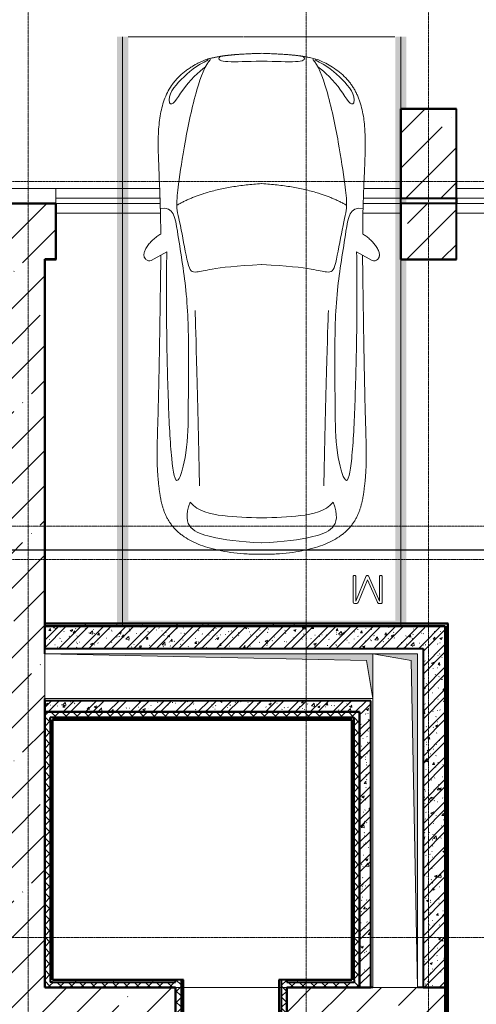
# Model space of a CAD drawing. Header units: millimetres. Extents: x -135639 to 224623, y -383017 to -59102.
# Tile 363 of 494: x 92538 to 96642, y -167121 to -158268. Entities that reach past the tile are written whole.
import ezdxf

# ---------------------------------------------------------------- set-up
doc = ezdxf.new("R2010")
doc.units = ezdxf.units.MM
for name, pattern in [('Линия сетки', [25, 20, -2.5, 0, -2.5]), ('Невидимые', [5, 3, -2]), ('Штрих_3_3_', [6, 3, -3])]:
    doc.linetypes.add(name, pattern=pattern)
for name, color, linetype, lineweight in [('#СПС_КЛ_R3', 190, 'Continuous', 30), ('A-000-M_MASS', 7, 'Continuous', 18), ('A-000-MH_MASS', 7, 'Невидимые', 18), ('A-200-M_WALL', 7, 'Continuous', 18), ('A-200-M_WALL_EXT', 7, 'Continuous', 18), ('A-200-M_WALL_INT', 7, 'Continuous', 18), ('A-200-M_WALL_PAT', 7, 'Continuous', 40), ('A-325-M_DOOR', 7, 'Continuous', 18), ('A-325-M_DOOR_OPENING', 7, 'Continuous', 18), ('C-953-M_PARKING', 7, 'Continuous', 18), ('C-953-MH_PARKING', 7, 'Невидимые', 18), ('M-567-M_MECH_EQP', 7, 'Continuous', 18), ('S-280-M_COLUMN', 7, 'Continuous', 18), ('Z-030-M_GRID', 7, 'Continuous', 9), ('Z-060-M_DETAIL', 7, 'Continuous', 18)]:
    doc.layers.add(name, color=color, linetype=linetype, lineweight=lineweight)
pattern_1 = [(50, (0, 0), (218.62117, -19.1268), [22.86, -251.46]), (355, (0, 0), (-42.29187, 229.2684), [18.288, -201.168]), (100.451, (18.22, -1.6), (176.33107, 210.13963), [19.428, -213.708]), (46.184, (0, 60.96), (325.29495, -50.45164), [34.29, -377.19]), (96.636, (27.1, 56.76), (284.883, 296.9127), [29.142, -320.562]), (351.184, (0, 60.96), (284.8858, 296.9107), [27.432, -301.752]), (21, (30.48, 45.72), (181.93753, -122.71832), [22.86, -251.46]), (326, (30.48, 45.72), (74.16223, 221.0262), [18.288, -201.168]), (71.451, (45.64, 35.5), (256.10035, 98.30526), [19.428, -213.708]), (37.5, (0, 0), (3.70639, 101.465895), [3.353, -195.377, 3.353, -200.863, -201.93]), (37.5, (0, 0), (3.70639, 101.465895), [-402.946, 3.353, -198.577]), (7.5, (0, 0), (80.18358, 120.21653), [3.353, -113.081, 3.353, -190.805, -76.962]), (7.5, (0, 0), (80.18358, 120.21653), [-310.591, 3.353, -73.609]), (327.5, (-67.97, 0), (162.708646, -6.87497), [3.353, -72.847, 3.353, -234.391, -315.468]), (327.5, (-67.97, 0), (162.708646, -6.87497), [-313.944, 3.353, -312.115]), (317.5, (-98.45, 0), (177.75468, 30.51183), [3.353, -95.707, 3.353, -154.534, -224.028]), (317.5, (-98.45, 0), (177.75468, 30.51183), [-256.946, 3.353, -220.675])]
pattern_2 = [(45, (0, 0), (-101.02788, 101.02788), []), (45, (67.35, 0), (-101.02788, 101.02788), [])]
pattern_3 = [(0, (0, 0), (406.4, 101.6), [33.528, -271.272, 33.528, -271.272, -1625.6]), (0, (0, 0), (406.4, 101.6), [-609.6, 33.528, -576.072, 33.528, -271.272, -711.2]), (0, (0, 0), (406.4, 101.6), [-1524, 33.528, -169.672, 33.528, -474.472]), (120, (152.4, 50.8), (-291.18818, 301.15272), [33.528, -271.272, 33.528, -271.272, -1625.6]), (120, (152.4, 50.8), (-291.18818, 301.15272), [-609.6, 33.528, -576.072, 33.528, -271.272, -711.2]), (120, (152.4, 50.8), (-291.18818, 301.15272), [-1524, 33.528, -169.672, 33.528, -474.472]), (240, (203.2, 254), (-115.21182, -402.75272), [33.528, -271.272, 33.528, -271.272, -1625.6]), (240, (203.2, 254), (-115.21182, -402.75272), [-609.6, 33.528, -576.072, 33.528, -271.272, -711.2]), (240, (203.2, 254), (-115.21182, -402.75272), [-1524, 33.528, -169.672, 33.528, -474.472])]
pattern_4 = [(45, (0, 0), (-49.497475, 49.497475), []), (135, (0, 0), (-49.497475, -49.497475), [])]
pattern_5 = [(45, (0, 0), (-314.309, 314.309), []), (45, (314.3, 0), (-314.309, 314.309), [555.625, -111.125, 3.353, -107.772])]

# ---------------------------------------------------------------- blocks, each defined once
blk = doc.blocks.new('A_PAR_Parking - M-V5-B1_-7_650_')
at = {"layer": 'C-953-M_PARKING', "true_color": 0xf7f9fb}
blk.add_hatch(color=7, dxfattribs=at).paths.add_polyline_path([(575, -2625), (1300, -2625), (1300, 650), (1250, 650), (1250, 1150), (1300, 1150), (1300, 1200), (1250, 1200), (1250, 2000), (1300, 2000), (1300, 2650), (1200, 2650), (1200, -2600), (-1200, -2600), (-1200, 2650), (-1300, 2650), (-1300, -2625), (494.6, -2625)])
at = {"layer": 'A-000-M_MASS', "color": 253, "true_color": 0xaaaaaa}
for p, q in [((-853.2, 716.7), (-993.1, 639.1)), ((853.2, 716.7), (993.1, 639.1)), ((-906.1, 687.4), (-993.1, 639.1)), ((993.1, 639.1), (906.1, 687.4))]:
    blk.add_line(p, q, dxfattribs=at)
for centre, start, end in [((-1010.2, 677.7), 223.41837, 293.93047), ((1010.2, 677.7), 246.06953, 316.58163)]:
    blk.add_arc(centre, 42.2, start, end, dxfattribs=at)
for points, knots in [([(-907.6, 876.4), (-907.6, 976), (-911.2, 1161), (-920, 1362), (-926.1, 1508.1), (-930.5, 1645.4), (-930.2, 1768.6), (-921.6, 1880.2), (-910.5, 1957.2), (-893.9, 2030.5), (-870.8, 2100), (-840.5, 2165.3), (-808.7, 2215.9), (-778.9, 2254), (-754.4, 2281.2), (-727.4, 2307.2), (-698.1, 2331.9), (-667.3, 2354.9), (-635.8, 2376.1), (-604.5, 2395.2), (-574, 2412.1), (-545.3, 2426.4), (-519.1, 2437.8), (-499.9, 2445), (-485.2, 2449.7), (-474.3, 2452.8), (-463.2, 2455.6), (-451.9, 2458.1), (-440.1, 2460.6), (-427.5, 2463), (-414, 2465.5), (-401.8, 2467.8), (-391.4, 2469.7), (-383.1, 2471.3), (-375.8, 2472.6), (-369.6, 2473.7), (-363, 2474.8), (-356.1, 2475.9), (-348.8, 2477.1), (-342.9, 2477.9), (-336.8, 2478.8), (-330.4, 2479.7), (-323.7, 2480.6), (-316.6, 2481.5), (-309.1, 2482.4), (-301.4, 2483.3), (-293.2, 2484.2), (-284.6, 2485.1), (-275.5, 2486), (-262.9, 2487.1), (-249.4, 2488.3), (-234.8, 2489.5), (-223.4, 2490.4), (-211.5, 2491.2), (-198.9, 2492.1), (-185.8, 2492.9), (-167.6, 2494), (-148.2, 2495.1), (-127.4, 2496.1), (-105.9, 2497.2), (-77.2, 2498.4), (-39.8, 2499.8), (-13, 2500.7), (0.9, 2501.1)], [-1, -1, -1, -1, -0.913265, -0.826531, -0.783163, -0.739796, -0.653061, -0.612245, -0.571429, -0.530612, -0.489796, -0.44898, -0.408163, -0.387755, -0.367347, -0.346939, -0.326531, -0.306122, -0.285714, -0.265306, -0.244898, -0.22449, -0.204082, -0.183673, -0.173469, -0.163265, -0.153061, -0.142857, -0.132653, -0.122449, -0.112245, -0.102041, -0.096939, -0.091837, -0.086735, -0.084184, -0.081633, -0.076531, -0.07398, -0.071429, -0.068878, -0.066327, -0.063776, -0.061224, -0.058673, -0.056122, -0.053571, -0.05102, -0.048469, -0.045918, -0.040816, -0.038265, -0.035714, -0.033163, -0.030612, -0.028061, -0.02551, -0.020408, -0.017857, -0.015306, -0.010204, -0.005102, 0, 0, 0, 0]), ([(0.9, 2501.1), (21.7, 2500.5), (51.4, 2499.4), (87.7, 2498), (113.2, 2496.8), (137.2, 2495.6), (159.8, 2494.4), (180.9, 2493.2), (200.8, 2491.9), (219.4, 2490.6), (236.6, 2489.3), (252.9, 2488), (267.9, 2486.6), (281.9, 2485.3), (295, 2483.9), (307, 2482.6), (319.6, 2481.1), (329.9, 2479.7), (338.4, 2478.5), (344.6, 2477.7), (350.4, 2476.8), (355.9, 2475.9), (361.2, 2475.1), (366.3, 2474.2), (371.2, 2473.4), (377.4, 2472.3), (384.7, 2471), (393, 2469.4), (403.4, 2467.5), (415.6, 2465.2), (433.6, 2461.8), (453.8, 2457.8), (475.9, 2452.6), (497.6, 2446), (520.6, 2437.4), (555.5, 2422.1), (605.5, 2395.9), (669.1, 2355.3), (729.9, 2307.4), (772.8, 2262.9), (802.5, 2224.9), (822.6, 2195.1), (840.7, 2164.2), (856.7, 2132.1), (870.9, 2098.9), (887.5, 2053.3), (903.9, 1993.8), (915.3, 1931.2), (921.9, 1879.2), (925.6, 1839.1), (928.2, 1798), (929.8, 1755.7), (930.5, 1719.5), (930.6, 1689.9), (930.5, 1667.4), (930.3, 1644.6), (929.9, 1621.4), (929.4, 1597.9), (928.5, 1566.1), (927.2, 1525.5), (924.6, 1458.6), (919.2, 1336.4), (911, 1144.9), (907.6, 970.1), (907.6, 876.4)], [-1, -1, -1, -1, -0.992347, -0.98852, -0.984694, -0.980867, -0.977041, -0.973214, -0.969388, -0.965561, -0.961735, -0.957908, -0.954082, -0.950255, -0.946429, -0.942602, -0.938776, -0.933673, -0.931122, -0.928571, -0.92602, -0.923469, -0.920918, -0.918367, -0.915816, -0.913265, -0.908163, -0.903061, -0.897959, -0.887755, -0.877551, -0.857143, -0.836735, -0.816327, -0.795918, -0.77551, -0.734694, -0.693878, -0.653061, -0.612245, -0.591837, -0.571429, -0.55102, -0.530612, -0.510204, -0.489796, -0.44898, -0.408163, -0.387755, -0.367347, -0.346939, -0.326531, -0.306122, -0.295918, -0.285714, -0.27551, -0.265306, -0.255102, -0.244898, -0.22449, -0.204082, -0.163265, -0.081633, 0, 0, 0, 0]), ([(-479.6, 2441.4), (-586, 2391.8), (-718.7, 2282.7), (-847.3, 2127.6), (-828.4, 2057)], [0, 0, 0, 0, 0.53668, 1.024735, 1.024735, 1.024735, 1.024735]), ([(-459.4, 2446), (-507.5, 2397.9), (-600.9, 2146.6), (-695.8, 1683.9), (-743.6, 1354.1), (-774.1, 1106.3), (-734.1, 996.4), (-659.8, 552.2), (-618, 522.3), (-447.3, 564.9), (-233.6, 590.3), (-1.9, 601.6)], [0, 0, 0, 0, 0.884172, 2.058368, 3.212407, 3.977765, 4.871213, 5.547774, 6.288901, 6.772879, 7.454401, 7.454401, 7.454401, 7.454401]), ([(459.4, 2446), (507.5, 2397.9), (600.9, 2146.6), (695.8, 1683.9), (743.6, 1354.1), (774.1, 1106.3), (734.1, 996.4), (659.8, 552.2), (618, 522.3), (447.3, 564.9), (233.6, 590.3), (1.9, 601.6)], [0, 0, 0, 0, 0.884172, 2.058368, 3.212407, 3.977765, 4.871213, 5.547774, 6.288901, 6.772879, 7.454401, 7.454401, 7.454401, 7.454401]), ([(479.6, 2441.4), (586, 2391.8), (718.7, 2282.7), (847.3, 2127.6), (828.4, 2057)], [0, 0, 0, 0, 0.53668, 1.024735, 1.024735, 1.024735, 1.024735]), ([(-828.4, 2057), (-802.6, 2015.7), (-728.3, 2173.2), (-566.1, 2339.3), (-504.9, 2380.6)], [0, 0, 0, 0, 0.497572, 1.022643, 1.022643, 1.022643, 1.022643]), ([(828.4, 2057), (802.6, 2015.7), (728.3, 2173.2), (566.1, 2339.3), (504.9, 2380.6)], [0, 0, 0, 0, 0.497572, 1.022643, 1.022643, 1.022643, 1.022643]), ([(-908.3, 1105.9), (-792, 1130), (-753.2, 859.4), (-662.6, 332.1), (-655.4, -196.5), (-660.5, -684.2), (-662.6, -1068.4), (-763.9, -1442.7), (-816.5, -1156.9), (-841.5, -605.2), (-856.7, -17.5), (-856.5, 453.9), (-853.2, 716.7)], [0, 0, 0, 0, 1.013953, 2.476159, 4.172855, 5.704608, 7.082231, 8.244161, 9.589947, 11.154659, 12.917121, 14.362976, 14.362976, 14.362976, 14.362976]), ([(908.3, 1105.9), (792, 1130), (753.2, 859.4), (662.6, 332.1), (655.4, -196.5), (660.5, -684.2), (662.6, -1068.4), (763.9, -1442.7), (816.5, -1156.9), (841.5, -605.2), (856.7, -17.5), (856.5, 453.9), (853.2, 716.7)], [0, 0, 0, 0, 1.013953, 2.476159, 4.172855, 5.704608, 7.082231, 8.244161, 9.589947, 11.154659, 12.917121, 14.362976, 14.362976, 14.362976, 14.362976]), ([(-1040.9, 648.7), (-1044.3, 651.7), (-1048.7, 656.6), (-1052.9, 663.7), (-1055.3, 669.5), (-1057.1, 675.4), (-1058, 681.7), (-1058.4, 688.2), (-1057.8, 701.7), (-1052.2, 723.5), (-1035.9, 755.8), (-1011.1, 789.9), (-984.6, 818.2), (-961.5, 838.8), (-943.7, 853.1), (-925.6, 865.8), (-913.6, 873), (-907.6, 876.4)], [-1, -1, -1, -1, -0.941667, -0.9125, -0.883333, -0.854167, -0.825, -0.795833, -0.766667, -0.65, -0.533333, -0.4, -0.266667, -0.2, -0.133333, -0.066667, 0, 0, 0, 0]), ([(907.6, 876.4), (912.9, 873.5), (923.4, 867.2), (944.5, 852.7), (970.5, 831.6), (999.5, 802.9), (1025.9, 770.7), (1043.2, 742.4), (1052.9, 719.4), (1057.4, 702.8), (1058.6, 689.7), (1057.9, 679.9), (1056.4, 672.8), (1054.1, 666.1), (1049.7, 657.8), (1044.8, 652.2), (1040.9, 648.7)], [-1, -1, -1, -1, -0.941667, -0.883333, -0.766667, -0.65, -0.533333, -0.4, -0.333333, -0.266667, -0.2, -0.166667, -0.133333, -0.1, -0.066667, 0, 0, 0, 0]), ([(0, -2003.8), (-45, -2003.7), (-131.8, -2001.4), (-251.9, -1990.7), (-361.8, -1973.6), (-461.5, -1950.2), (-550.8, -1921), (-629.5, -1886.4), (-686.2, -1853.3), (-726.1, -1824.5), (-753.4, -1801.8), (-773.8, -1781.9), (-788.8, -1765.5), (-799.4, -1753.1), (-809.5, -1740.4), (-818.9, -1727.5), (-827.7, -1714.4), (-836.1, -1701.2), (-843.9, -1687.9), (-851.2, -1674.4), (-857.9, -1660.8), (-864.3, -1647.2), (-870.2, -1633.6), (-875.7, -1619.8), (-880.7, -1606), (-885.4, -1592.2), (-889.8, -1578.4), (-893.7, -1564.6), (-897.4, -1550.8), (-900.7, -1537.2), (-903.9, -1523.6), (-906.6, -1510.1), (-909.2, -1496.6), (-911.6, -1483.4), (-913.8, -1470.2), (-915.7, -1457.2), (-917.5, -1444.4), (-919.2, -1431.8), (-920.9, -1419.4), (-922.8, -1403.2), (-925.1, -1383.5), (-927.6, -1360.8), (-929.8, -1338.8), (-931.7, -1317.6), (-934, -1290), (-936.3, -1256.7), (-938.2, -1217.6), (-939.4, -1178.6), (-940, -1138.8), (-940, -1097.3), (-939.4, -1038.8), (-937.7, -958.2), (-934.4, -846), (-930.5, -714.1), (-926.5, -558.6), (-922.7, -375.9), (-918.9, -163.4), (-914.9, 81.7), (-911.4, 315.4), (-908.5, 521.3), (-906.9, 630.9), (-906.1, 687.4)], [-1, -1, -1, -1, -0.97619, -0.952381, -0.928571, -0.904762, -0.880952, -0.857143, -0.833333, -0.821429, -0.809524, -0.797619, -0.791667, -0.785714, -0.779762, -0.77381, -0.767857, -0.761905, -0.755952, -0.75, -0.744048, -0.738095, -0.732143, -0.72619, -0.720238, -0.714286, -0.708333, -0.702381, -0.696429, -0.690476, -0.684524, -0.678571, -0.672619, -0.666667, -0.660714, -0.654762, -0.64881, -0.642857, -0.636905, -0.630952, -0.619048, -0.607143, -0.595238, -0.583333, -0.571429, -0.547619, -0.52381, -0.5, -0.47619, -0.452381, -0.428571, -0.380952, -0.333333, -0.285714, -0.238095, -0.190476, -0.142857, -0.095238, -0.047619, -0.02381, 0, 0, 0, 0]), ([(906.1, 687.4), (906.9, 630.9), (908.5, 521.3), (910.7, 366.9), (912.8, 221.9), (915.6, 40.8), (918.9, -163.4), (922.7, -375.9), (926.5, -558.6), (929.8, -688.2), (932.5, -780), (934.3, -843.5), (936, -902.1), (937.5, -956.3), (938.7, -1006.6), (939.6, -1053.4), (940, -1097.3), (940, -1138.8), (939.4, -1178.6), (938.2, -1217.6), (936.3, -1256.7), (934, -1290), (931.7, -1317.6), (929.8, -1338.8), (927.6, -1360.8), (925.1, -1383.5), (922.8, -1403.2), (920.9, -1419.4), (919.2, -1431.8), (917.5, -1444.4), (915.7, -1457.2), (913.8, -1470.2), (911.6, -1483.4), (909.2, -1496.6), (906.6, -1510.1), (903.9, -1523.6), (900.7, -1537.2), (897.4, -1550.8), (893.7, -1564.6), (889.8, -1578.4), (885.4, -1592.2), (880.7, -1606), (875.7, -1619.8), (870.2, -1633.6), (864.3, -1647.2), (857.9, -1660.8), (851.2, -1674.4), (843.9, -1687.9), (836.1, -1701.2), (827.7, -1714.4), (818.9, -1727.5), (809.5, -1740.4), (799.4, -1753.1), (788.8, -1765.5), (773.8, -1781.9), (753.4, -1801.8), (726.1, -1824.5), (686.2, -1853.3), (606.8, -1899.6), (494.8, -1942.4), (361.8, -1973.6), (251.9, -1990.7), (131.8, -2001.4), (45, -2003.7), (0, -2003.8)], [-1, -1, -1, -1, -0.97619, -0.952381, -0.928571, -0.904762, -0.857143, -0.809524, -0.761905, -0.714286, -0.690476, -0.666667, -0.642857, -0.619048, -0.595238, -0.571429, -0.547619, -0.52381, -0.5, -0.47619, -0.452381, -0.428571, -0.416667, -0.404762, -0.392857, -0.380952, -0.369048, -0.363095, -0.357143, -0.35119, -0.345238, -0.339286, -0.333333, -0.327381, -0.321429, -0.315476, -0.309524, -0.303571, -0.297619, -0.291667, -0.285714, -0.279762, -0.27381, -0.267857, -0.261905, -0.255952, -0.25, -0.244048, -0.238095, -0.232143, -0.22619, -0.220238, -0.214286, -0.208333, -0.202381, -0.190476, -0.178571, -0.166667, -0.142857, -0.095238, -0.071429, -0.047619, -0.02381, 0, 0, 0, 0]), ([(-643, -1534.6), (-731.6, -1765.4), (-468.2, -1854.8), (-203.3, -1891), (-1.9, -1901.6)], [0, 0, 0, 0, 0.867049, 1.684227, 1.684227, 1.684227, 1.684227]), ([(-643, -1534.6), (-569.6, -1622.1), (-348.5, -1664.3), (-124, -1672.4), (-1.9, -1676.2)], [0, 0, 0, 0, 0.616728, 1.242165, 1.242165, 1.242165, 1.242165]), ([(643, -1534.6), (731.6, -1765.4), (468.2, -1854.8), (203.3, -1891), (1.9, -1901.6)], [0, 0, 0, 0, 0.867049, 1.684227, 1.684227, 1.684227, 1.684227]), ([(643, -1534.6), (569.6, -1622.1), (348.5, -1664.3), (124, -1672.4), (1.9, -1676.2)], [0, 0, 0, 0, 0.616728, 1.242165, 1.242165, 1.242165, 1.242165])]:
    blk.add_open_spline(points, degree=3, knots=knots, dxfattribs=at)
for points, degree in [([(-376.2, 2469.9), (-425, 2411.7), (-256.6, 2425), (-1.9, 2431.6)], 3), ([(376.2, 2469.9), (425, 2411.7), (256.6, 2425), (1.9, 2431.6)], 3), ([(-1.9, 1329.8), (-478.1, 1299.2), (-761.9, 1135.3)], 2), ([(1.9, 1329.8), (478.1, 1299.2), (761.9, 1135.3)], 2), ([(-599.3, 190.1), (-592, 24.4), (-575.2, -588.2), (-560, -1389.4)], 3), ([(599.3, 190.1), (592, 24.4), (575.2, -588.2), (560, -1389.4)], 3)]:
    blk.add_open_spline(points, degree=degree, dxfattribs=at)
at = {"layer": 'C-953-M_PARKING', "color": 253, "true_color": 0xaaaaaa}
for p, q in [((-1250, -2650), (-1250, 2650)), ((1250, 2650), (1250, -2650)), ((822.6, -2197.9), (822.1, -2200.1)), ((822.1, -2200.1), (822.6, -2197.9)), ((822.1, -2200.1), (822.1, -2433.8)), ((824.5, -2196.4), (822.6, -2197.9)), ((822.6, -2197.9), (824.5, -2196.4)), ((828.2, -2195.4), (824.5, -2196.4)), ((833.8, -2195), (828.2, -2195.4)), ((839.8, -2195.4), (833.8, -2195)), ((843.6, -2196.4), (839.8, -2195.4)), ((845.7, -2197.9), (843.6, -2196.4)), ((843.6, -2196.4), (845.7, -2197.9)), ((846.5, -2200.1), (845.7, -2197.9)), ((845.7, -2197.9), (846.5, -2200.1)), ((938, -2198.7), (846.5, -2425.3)), ((846.5, -2425.3), (846.5, -2200.1)), ((939, -2197.3), (938, -2198.7)), ((938, -2198.7), (939, -2197.3)), ((941, -2196.1), (939, -2197.3)), ((939, -2197.3), (941, -2196.1)), ((944.2, -2195.3), (941, -2196.1)), ((948.9, -2195), (944.2, -2195.3)), ((953.2, -2195.3), (948.9, -2195)), ((956.4, -2196.1), (953.2, -2195.3)), ((958.5, -2197.3), (956.4, -2196.1)), ((956.4, -2196.1), (958.5, -2197.3)), ((959.7, -2198.7), (958.5, -2197.3)), ((958.5, -2197.3), (959.7, -2198.7)), ((1058.6, -2425.3), (959.7, -2198.7)), ((1059.2, -2197.9), (1058.6, -2200.1)), ((1058.6, -2200.1), (1059.2, -2197.9)), ((1058.6, -2200.1), (1058.6, -2425.3)), ((1061.1, -2196.4), (1059.2, -2197.9)), ((1059.2, -2197.9), (1061.1, -2196.4)), ((1064.9, -2195.4), (1061.1, -2196.4)), ((1070.4, -2195), (1064.9, -2195.4)), ((1076.3, -2195.4), (1070.4, -2195)), ((1080, -2196.4), (1076.3, -2195.4)), ((1082.1, -2197.9), (1080, -2196.4)), ((1080, -2196.4), (1082.1, -2197.9)), ((1082.7, -2200.1), (1082.1, -2197.9)), ((1082.1, -2197.9), (1082.7, -2200.1)), ((1082.7, -2433.8), (1082.7, -2200.1)), ((869.4, -2430.3), (950, -2231.9)), ((950, -2231.9), (1037.2, -2429.5)), ((822.1, -2433.8), (825.8, -2443.3)), ((825.8, -2443.3), (833.1, -2445.9)), ((833.1, -2445.9), (846, -2445.9)), ((846, -2445.9), (854.6, -2444.9)), ((854.6, -2444.9), (861.1, -2441.8)), ((861.1, -2441.8), (865.9, -2436.9)), ((865.9, -2436.9), (869.4, -2430.3)), ((1037.2, -2429.5), (1041.4, -2437.3)), ((1041.4, -2437.3), (1046.1, -2442.4)), ((1046.1, -2442.4), (1051.3, -2445.1)), ((1051.3, -2445.1), (1057.5, -2445.9)), ((1057.5, -2445.9), (1071.8, -2445.9)), ((1071.8, -2445.9), (1075.5, -2445.3)), ((1075.5, -2445.3), (1079, -2443.3)), ((1079, -2443.3), (1081.6, -2439.5)), ((1081.6, -2439.5), (1082.7, -2433.8)), ((1250, -2650), (-1250, -2650))]:
    blk.add_line(p, q, dxfattribs=at)
at = {"layer": 'C-953-MH_PARKING', "color": 253, "linetype": 'Штрих_3_3_', "true_color": 0xaaaaaa}
blk.add_line((-1200, 2650), (1200, 2650), dxfattribs=at)
blk = doc.blocks.new('A_MEQ_OpeningShaft-Rectangular - ПД-2727024-B1_-7_650_')
at = {"layer": 'Z-060-M_DETAIL', "true_color": 0xe2e2e2}
blk.add_hatch(color=254, dxfattribs=at).paths.add_polyline_path([(3000, 0), (0, 0), (0, -400), (57.1, -57.1), (1753.8, -24.2)])
at = {"layer": 'A-000-MH_MASS', "color": 253, "linetype": 'Continuous', "true_color": 0xaaaaaa}
for p, q in [((3000, 0), (0, 0)), ((0, 0), (0, -400)), ((3000, -400), (3000, 0)), ((0, -400), (3000, -400))]:
    blk.add_line(p, q, dxfattribs=at)
at = {"layer": 'Z-060-M_DETAIL', "color": 253, "true_color": 0xaaaaaa}
for p, q in [((3000, 0), (57.1, -57.1)), ((3000, -400), (3000, 0)), ((3000, 0), (0, 0)), ((0, 0), (0, -400)), ((57.1, -57.1), (0, -400)), ((0, -400), (57.1, -57.1)), ((57.1, -57.1), (3000, 0)), ((3000, 0), (3000, -400)), ((0, -400), (3000, -400)), ((0, -400), (3000, -400))]:
    blk.add_line(p, q, dxfattribs=at)
blk = doc.blocks.new('A_MEQ_OpeningShaft-Rectangular - ПД-2727020-B1_-7_650_')
at = {"layer": 'Z-060-M_DETAIL', "true_color": 0xe2e2e2}
blk.add_hatch(color=254, dxfattribs=at).paths.add_polyline_path([(400, 0), (0, 0), (0, -2950), (57.1, -57.1)])
at = {"layer": 'A-000-MH_MASS', "color": 253, "linetype": 'Continuous', "true_color": 0xaaaaaa}
for p, q in [((400, 0), (0, 0)), ((0, 0), (0, -2950)), ((400, -2950), (400, 0)), ((0, -2950), (400, -2950))]:
    blk.add_line(p, q, dxfattribs=at)
at = {"layer": 'Z-060-M_DETAIL', "color": 253, "true_color": 0xaaaaaa}
for p, q in [((400, 0), (57.1, -57.1)), ((400, -2950), (400, 0)), ((400, 0), (0, 0)), ((0, 0), (0, -2950)), ((57.1, -57.1), (0, -2950)), ((0, -2950), (57.1, -57.1)), ((57.1, -57.1), (400, 0)), ((400, 0), (400, -2950)), ((0, -2950), (400, -2950)), ((0, -2950), (400, -2950))]:
    blk.add_line(p, q, dxfattribs=at)
blk = doc.blocks.new('CP_ДШ_Hanytex_TopJoint 24C_Половина - CP_ДШ_Hanytex_TopJoint 24C_Половина-3657771-B1_-7_650_')
at = {"layer": 'A-000-M_MASS', "color": 253, "true_color": 0xaaaaaa}
for p, q in [((0, -25), (0, 110)), ((500, 110), (0, 110)), ((500, 110), (500, -25))]:
    blk.add_line(p, q, dxfattribs=at)
blk = doc.blocks.new('CP_ДШ_Hanytex_TopJoint 24C - CP_ДШ_Hanytex_TopJoint 24C-V122-B1_-7_650_')
at = {"layer": 'A-000-M_MASS', "color": 253, "true_color": 0xaaaaaa}
for p, q in [((340.1, 110), (0, 110)), ((3100, 110), (2159.7, 110)), ((337.8, 25), (0, 25)), ((0, 25), (0, -25)), ((0, -25), (0, 25)), ((3100, 25), (2161.9, 25)), ((3100, -25), (3100, 25)), ((3100, 25), (3100, -110)), ((0, -25), (336.2, -25)), ((2163.5, -25), (3100, -25)), ((332.9, -110), (0, -110)), ((3100, -110), (2166.7, -110))]:
    blk.add_line(p, q, dxfattribs=at)
blk = doc.blocks.new('CP_ДШ_Hanytex_TopJoint 24C - CP_ДШ_Hanytex_TopJoint 24C-V123-B1_-7_650_')
at = {"layer": 'A-000-M_MASS', "color": 253, "true_color": 0xaaaaaa}
for p, q in [((290.1, 110), (0, 110)), ((3100, 110), (2109.7, 110)), ((287.8, 25), (0, 25)), ((0, 25), (0, -25)), ((0, -110), (0, 25)), ((3100, 25), (2111.9, 25)), ((3100, -25), (3100, 25)), ((3100, 25), (3100, -25)), ((0, -25), (286.2, -25)), ((2113.5, -25), (3100, -25)), ((282.9, -110), (0, -110)), ((3100, -110), (2116.7, -110))]:
    blk.add_line(p, q, dxfattribs=at)
blk = doc.blocks.new('135_SLK_GD_AR_rvt-1-B1_-7_650_')
at = {"layer": 'A-200-M_WALL_PAT', "lineweight": 9, "true_color": 0xaaaaaa}
h = blk.add_hatch(dxfattribs=at)
h.set_pattern_fill('FP_11', color=253, style=0, pattern_type=2)
h.set_pattern_definition(pattern_3)
h.paths.add_polyline_path([(104520, 29100), (104520, 29120), (100900, 29120), (100900, 29100), (104500, 29100)])
h = blk.add_hatch(dxfattribs=at)
h.set_pattern_fill('FP_1', color=253, style=0, pattern_type=2)
h.set_pattern_definition(pattern_1)
h.paths.add_polyline_path([(100900, 28900), (104300, 28900), (104300, 29100), (100900, 29100)])
h = blk.add_hatch(dxfattribs=at)
h.set_pattern_fill('FP_2', color=253, style=0, pattern_type=2)
h.set_pattern_definition(pattern_2)
h.paths.add_polyline_path([(100900, 28900), (104300, 28900), (104300, 29100), (100900, 29100)])
h = blk.add_hatch(dxfattribs=at)
h.set_pattern_fill('FP_1', color=253, style=0, pattern_type=2)
h.set_pattern_definition(pattern_1)
h.paths.add_polyline_path([(104300, 25850), (104500, 25850), (104500, 29100), (104300, 29100), (104300, 27096.2)])
h = blk.add_hatch(dxfattribs=at)
h.set_pattern_fill('FP_2', color=253, style=0, pattern_type=2)
h.set_pattern_definition(pattern_2)
h.paths.add_polyline_path([(104300, 25850), (104500, 25850), (104500, 29100), (104300, 29100), (104300, 27096.2)])
h = blk.add_hatch(dxfattribs=at)
h.set_pattern_fill('FP_11', color=253, style=0, pattern_type=2)
h.set_pattern_definition(pattern_3)
h.paths.add_polyline_path([(104520, 20900), (104520, 29100), (104500, 29100), (104500, 20900)])
h = blk.add_hatch(dxfattribs=at)
h.set_pattern_fill('FP_1', color=253, style=0, pattern_type=2)
h.set_pattern_definition(pattern_1)
h.paths.add_polyline_path([(103344.6, 28330), (103830, 28330), (103830, 28430), (100900, 28430), (100900, 28330), (101461.6, 28330)])
h = blk.add_hatch(dxfattribs=at)
h.set_pattern_fill('FP_2', color=253, style=0, pattern_type=2)
h.set_pattern_definition(pattern_2)
h.paths.add_polyline_path([(103344.6, 28330), (103830, 28330), (103830, 28430), (100900, 28430), (100900, 28330), (101461.6, 28330)])
h = blk.add_hatch(dxfattribs=at)
h.set_pattern_fill('FP_10', color=253, style=0, pattern_type=2)
h.set_pattern_definition(pattern_4)
h.paths.add_polyline_path([(100900, 28280), (103680, 28280), (103680, 28330), (100900, 28330)])
h = blk.add_hatch(dxfattribs=at)
h.set_pattern_fill('FP_10', color=253, style=0, pattern_type=2)
h.set_pattern_definition(pattern_4)
h.paths.add_polyline_path([(100900, 25850), (100950, 25850), (100950, 28280), (100900, 28280), (100900, 27096.2)])
at = {"layer": 'A-200-M_WALL_PAT', "lineweight": 9, "true_color": 0xd2d2d2}
h = blk.add_hatch(dxfattribs=at)
h.set_pattern_fill('FP_11', color=254, style=0, pattern_type=2)
h.set_pattern_definition(pattern_3)
h.paths.add_polyline_path([(100950, 28260), (103660, 28260), (103659, 28280), (100950, 28280)])
h = blk.add_hatch(dxfattribs=at)
h.set_pattern_fill('FP_11', color=254, style=0, pattern_type=2)
h.set_pattern_definition(pattern_3)
h.paths.add_polyline_path([(100970, 25900), (100970, 28260), (100950, 28259), (100950, 25900)])
h = blk.add_hatch(dxfattribs=at)
h.set_pattern_fill('FP_11', color=254, style=0, pattern_type=2)
h.set_pattern_definition(pattern_3)
h.paths.add_polyline_path([(103660, 25920), (103680, 25921), (103680, 28280), (103660, 28280), (103660, 25921)])
at = {"layer": 'A-200-M_WALL_PAT', "lineweight": 9, "true_color": 0xaaaaaa}
h = blk.add_hatch(dxfattribs=at)
h.set_pattern_fill('FP_10', color=253, style=0, pattern_type=2)
h.set_pattern_definition(pattern_4)
h.paths.add_polyline_path([(103680, 25900), (103730, 25900), (103730, 28330), (103680, 28330), (103680, 25920)])
h = blk.add_hatch(dxfattribs=at)
h.set_pattern_fill('FP_1', color=253, style=0, pattern_type=2)
h.set_pattern_definition(pattern_1)
h.paths.add_polyline_path([(103830, 25850), (103830, 28330), (103730, 28330), (103730, 25850)])
h = blk.add_hatch(dxfattribs=at)
h.set_pattern_fill('FP_2', color=253, style=0, pattern_type=2)
h.set_pattern_definition(pattern_2)
h.paths.add_polyline_path([(103830, 25850), (103830, 28330), (103730, 28330), (103730, 25850)])
h = blk.add_hatch(dxfattribs=at)
h.set_pattern_fill('FP_10', color=253, style=0, pattern_type=2)
h.set_pattern_definition(pattern_4)
h.paths.add_polyline_path([(103730, 25850), (103730, 25900), (103075, 25900), (103075, 25850), (103344.6, 25850)])
h.paths.add_polyline_path([(100950, 25850), (102075, 25850), (102075, 25900), (100950, 25900)])
at = {"layer": 'A-200-M_WALL_PAT', "lineweight": 9, "true_color": 0xd2d2d2}
h = blk.add_hatch(dxfattribs=at)
h.set_pattern_fill('FP_11', color=254, style=0, pattern_type=2)
h.set_pattern_definition(pattern_3)
h.paths.add_polyline_path([(103680, 25900), (103680, 25920), (103075, 25920), (103075, 25900), (103344.6, 25900)])
h.paths.add_polyline_path([(100971, 25900), (102075, 25900), (102075, 25920), (100970, 25920), (100970, 25900)])
at = {"layer": 'A-200-M_WALL_PAT', "lineweight": 9, "true_color": 0xaaaaaa}
h = blk.add_hatch(dxfattribs=at)
h.set_pattern_fill('FP_10', color=253, style=0, pattern_type=2)
h.set_pattern_definition(pattern_4)
h.paths.add_polyline_path([(102075, 25479), (102125, 25479), (102125, 25921), (102075, 25920), (102075, 25480)])
at = {"layer": 'A-200-M_WALL_PAT', "lineweight": 9, "true_color": 0xd2d2d2}
h = blk.add_hatch(dxfattribs=at)
h.set_pattern_fill('FP_11', color=254, style=0, pattern_type=2)
h.set_pattern_definition(pattern_3)
h.paths.add_polyline_path([(102145, 25479), (102145, 25921), (102125, 25921), (102125, 25479)])
h = blk.add_hatch(dxfattribs=at)
h.set_pattern_fill('FP_11', color=254, style=0, pattern_type=2)
h.set_pattern_definition(pattern_3)
h.paths.add_polyline_path([(103025, 25479), (103025, 25921), (103005, 25921), (103005, 25479)])
at = {"layer": 'A-200-M_WALL_PAT', "lineweight": 9, "true_color": 0xaaaaaa}
h = blk.add_hatch(dxfattribs=at)
h.set_pattern_fill('FP_10', color=253, style=0, pattern_type=2)
h.set_pattern_definition(pattern_4)
h.paths.add_polyline_path([(103075, 25479), (103075, 25921), (103025, 25921), (103025, 25479)])
at = {"layer": 'A-200-M_WALL', "color": 253, "lineweight": 40, "true_color": 0xaaaaaa}
for p, q in [((104520, 29120), (100900, 29120)), ((104520, 29120), (104520, 29100)), ((104520, 20920), (104520, 29100)), ((103659, 28280), (100950, 28280)), ((100950, 28260), (100950, 28280)), ((100950, 28259), (100950, 28260)), ((100950, 28259), (100950, 25900)), ((103659, 28260), (100970, 28260)), ((100970, 28259), (100970, 28260)), ((100970, 28259), (100970, 25920)), ((103659, 28280), (103660, 28280)), ((103659, 28260), (103660, 28260)), ((103660, 28280), (103680, 28280)), ((103660, 25921), (103660, 28260)), ((103680, 25921), (103680, 28280)), ((100970, 25900), (100950, 25900)), ((100971, 25920), (100970, 25920)), ((100971, 25900), (100970, 25900)), ((100971, 25920), (102075, 25920)), ((100971, 25900), (102075, 25900)), ((102075, 25920), (102075, 25921)), ((102075, 25900), (102075, 25920)), ((102125, 25921), (102125, 25479)), ((102145, 25921), (102145, 25479)), ((103005, 25921), (103005, 25479)), ((103025, 25921), (103025, 25479)), ((103075, 25921), (103075, 25920)), ((103075, 25920), (103660, 25920)), ((103075, 25920), (103075, 25900)), ((103075, 25900), (103680, 25900)), ((103660, 25921), (103660, 25920)), ((103680, 25921), (103680, 25920)), ((103680, 25920), (103680, 25900))]:
    blk.add_line(p, q, dxfattribs=at)
at = {"layer": 'A-200-M_WALL_INT', "color": 253, "lineweight": 40, "true_color": 0xaaaaaa}
for p, q in [((104100, 33752), (104098, 33752)), ((104098, 33752), (104098, 32398)), ((104602, 33752), (104100, 33752)), ((104602, 33750), (104602, 33752)), ((104602, 32398), (104602, 33750)), ((104100, 32900), (104100, 32950)), ((104600, 32950), (104600, 32900)), ((101002, 32902), (100500, 32902)), ((100500, 32900), (101000, 32900)), ((101000, 32900), (101000, 32400)), ((101002, 32900), (101002, 32902)), ((101002, 32398), (101002, 32900)), ((101000, 32400), (100900, 32400)), ((100900, 32400), (100900, 32398)), ((100900, 32398), (100900, 29125)), ((100902, 32398), (101000, 32398)), ((100902, 29125), (100902, 32398)), ((101000, 32398), (101002, 32398)), ((104098, 32398), (104100, 32398)), ((104100, 32398), (104600, 32398)), ((104600, 32398), (104602, 32398)), ((104525, 29125), (100900, 29125)), ((100900, 29125), (100900, 29100)), ((100900, 29125), (100902, 29125)), ((104300, 29100), (100900, 29100)), ((100900, 29100), (100900, 28900)), ((100900, 29100), (104500, 29100)), ((104500, 29100), (104300, 29100)), ((104500, 25850), (104500, 29100)), ((104500, 29100), (104500, 25550)), ((104525, 29120), (104525, 29125)), ((104525, 29100), (104525, 29120)), ((104525, 20925), (104525, 29100)), ((100900, 28900), (104300, 28900)), ((104300, 28900), (104300, 25850)), ((103830, 28430), (100900, 28430)), ((100900, 28430), (100900, 28330)), ((103830, 28330), (103830, 28430)), ((100900, 28330), (103730, 28330)), ((103659, 28330), (100900, 28330)), ((100900, 28330), (100900, 28280)), ((100900, 28280), (100900, 28259)), ((100900, 28259), (100900, 25850)), ((100971, 28259), (103659, 28259)), ((100971, 25921), (100971, 28259)), ((103680, 28330), (103659, 28330)), ((103659, 28259), (103659, 25921)), ((103730, 28330), (103680, 28330)), ((103730, 28330), (103730, 25850)), ((103730, 25921), (103730, 28330)), ((103830, 25850), (103830, 28330)), ((102075, 25921), (100971, 25921)), ((102146, 25921), (102075, 25921)), ((102146, 25479), (102146, 25921)), ((103075, 25921), (103004, 25921)), ((103004, 25921), (103004, 25479)), ((103659, 25921), (103075, 25921)), ((103730, 25900), (103730, 25921)), ((103730, 25850), (103730, 25900)), ((100900, 25850), (100950, 25850)), ((100950, 25850), (100971, 25850)), ((100971, 25850), (102075, 25850)), ((102075, 25850), (102075, 25550)), ((103075, 25850), (103730, 25850)), ((103075, 25550), (103075, 25850)), ((103730, 25850), (103830, 25850)), ((104300, 25850), (104500, 25850))]:
    blk.add_line(p, q, dxfattribs=at)
at = {"layer": 'A-000-M_MASS', "color": 253, "lineweight": 18, "true_color": 0xaaaaaa}
blk.add_blockref('CP_ДШ_Hanytex_TopJoint 24C_Половина - CP_ДШ_Hanytex_TopJoint 24C_Половина-3657771-B1_-7_650_', (100500, 32925), dxfattribs=at)
at = {"layer": 'A-000-M_MASS', "color": 253, "lineweight": 18, "true_color": 0xaaaaaa, "rotation": 180}
for name, p in [('CP_ДШ_Hanytex_TopJoint 24C - CP_ДШ_Hanytex_TopJoint 24C-V122-B1_-7_650_', (104100, 32925)), ('CP_ДШ_Hanytex_TopJoint 24C - CP_ДШ_Hanytex_TopJoint 24C-V123-B1_-7_650_', (107700, 32925))]:
    blk.add_blockref(name, p, dxfattribs=at)
at = {"layer": 'C-953-M_PARKING', "color": 253, "lineweight": 18, "true_color": 0xaaaaaa}
blk.add_blockref('A_PAR_Parking - M-V5-B1_-7_650_', (102850, 31750), dxfattribs=at)
at = {"layer": 'M-567-M_MECH_EQP', "color": 253, "lineweight": 18, "true_color": 0xaaaaaa, "rotation": 269.9999999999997}
for name, p in [('A_MEQ_OpeningShaft-Rectangular - ПД-2727020-B1_-7_650_', (103850, 28850)), ('A_MEQ_OpeningShaft-Rectangular - ПД-2727024-B1_-7_650_', (104250, 28850))]:
    blk.add_blockref(name, p, dxfattribs=at)
blk = doc.blocks.new('Бетон-Прямоугольная-Колонна - CLM_Подземные этажи_В40-500х800-V181-B1_-7_650_')
at = {"layer": 'S-280-M_COLUMN', "lineweight": 9, "true_color": 0xaaaaaa}
h = blk.add_hatch(dxfattribs=at)
h.set_pattern_fill('FP_66', color=253, style=0, pattern_type=2)
h.set_pattern_definition([(45, (-104350, -33350), (-314.309, 314.309), []), (45, (-104035.7, -33350), (-314.309, 314.309), [555.625, -111.125, 3.353, -107.772])])
h.paths.add_polyline_path([(250, -400), (250, 400), (-250, 399.2), (-250, -400), (-63.9, -400)])
at = {"layer": 'S-280-M_COLUMN', "color": 253, "lineweight": 40, "true_color": 0xaaaaaa}
for p, q in [((250, 400), (-250, 400)), ((-250, 400), (-250, -400)), ((250, -400), (250, 400)), ((-250, -400), (250, -400))]:
    blk.add_line(p, q, dxfattribs=at)
blk = doc.blocks.new('135_SLK_GD_KR_rvt-1-B1_-7_650_')
at = {"layer": 'S-280-M_COLUMN', "color": 253, "lineweight": 18, "true_color": 0xaaaaaa}
blk.add_blockref('Бетон-Прямоугольная-Колонна - CLM_Подземные этажи_В40-500х800-V181-B1_-7_650_', (104350, 33350), dxfattribs=at)
blk = doc.blocks.new('Бетон-Прямоугольная-Колонна - CLM_Подземные этажи_В50-500х500-V316-B1_-7_650_')
at = {"layer": 'S-280-M_COLUMN', "lineweight": 9, "true_color": 0xaaaaaa}
h = blk.add_hatch(dxfattribs=at)
h.set_pattern_fill('FP_220', color=253, style=0, pattern_type=2)
h.set_pattern_definition([(45, (-104350, -32650), (-314.309, 314.309), []), (45, (-104035.7, -32650), (-314.309, 314.309), [555.625, -111.125, 3.353, -107.772])])
h.paths.add_polyline_path([(-250, -250), (250, -250), (250, 250), (-250, 250), (-250, -231.4)])
at = {"layer": 'S-280-M_COLUMN', "color": 253, "lineweight": 40, "true_color": 0xaaaaaa}
for p, q in [((250, 250), (-250, 250)), ((-250, 250), (-250, -250)), ((250, -250), (250, 250)), ((-250, -250), (250, -250))]:
    blk.add_line(p, q, dxfattribs=at)
blk = doc.blocks.new('ADSK_Дверь_Проем_Тип - 1000х2250_h_-1237644-B1_-7_650_')
at = {"layer": 'A-325-M_DOOR_OPENING', "color": 253, "true_color": 0xaaaaaa}
for p, q in [((-500, 150), (500, 150)), ((-500, -150), (500, -150))]:
    blk.add_line(p, q, dxfattribs=at)
blk = doc.blocks.new('135_SLK_K4_KR_rvt-1-B1_-7_650_')
at = {"layer": 'A-200-M_WALL_PAT', "lineweight": 9, "true_color": 0xaaaaaa}
h = blk.add_hatch(dxfattribs=at)
h.set_pattern_fill('FP_20', color=253, style=0, pattern_type=2)
h.set_pattern_definition(pattern_5)
h.paths.add_polyline_path([(100900, 25550), (100900, 32400), (100600, 32400), (100600, 25550)])
h = blk.add_hatch(dxfattribs=at)
h.set_pattern_fill('FP_20', color=253, style=0, pattern_type=2)
h.set_pattern_definition(pattern_5)
h.paths.add_polyline_path([(103075, 25550), (104200, 25550), (104200, 25850), (103075, 25850)])
h.paths.add_polyline_path([(101461.6, 25550), (102075, 25550), (102075, 25850), (100900, 25850), (100900, 25550)])
h = blk.add_hatch(dxfattribs=at)
h.set_pattern_fill('FP_20', color=253, style=0, pattern_type=2)
h.set_pattern_definition(pattern_5)
h.paths.add_polyline_path([(104500, 16100), (104500, 22750), (104200, 22750), (104200, 16100), (104286.1, 16100)])
h.paths.add_polyline_path([(104200, 25550), (104500, 25550), (104500, 25850), (104200, 25850), (104200, 25765.6)])
at = {"layer": 'S-280-M_COLUMN', "lineweight": 9, "true_color": 0xaaaaaa}
h = blk.add_hatch(dxfattribs=at)
h.set_pattern_fill('FP_20', color=253, style=0, pattern_type=2)
h.set_pattern_definition(pattern_5)
h.paths.add_polyline_path([(100600, 32400), (101000, 32400), (101000, 32900), (100500, 32900), (100500, 32400)])
at = {"layer": 'A-200-M_WALL_EXT', "color": 253, "lineweight": 40, "true_color": 0xaaaaaa}
for p, q in [((100900, 28850), (100900, 32400)), ((100900, 25850), (100900, 28450)), ((102075, 25850), (100900, 25850)), ((102075, 25550), (102075, 25850)), ((103850, 25850), (103075, 25850)), ((103075, 25850), (103075, 25550)), ((104500, 25850), (104250, 25850)), ((104500, 25550), (104500, 25850))]:
    blk.add_line(p, q, dxfattribs=at)
at = {"layer": 'S-280-M_COLUMN', "color": 253, "lineweight": 40, "true_color": 0xaaaaaa}
for p, q in [((101000, 32900), (100500, 32900)), ((101000, 32400), (101000, 32900)), ((100900, 32400), (101000, 32400))]:
    blk.add_line(p, q, dxfattribs=at)
at = {"layer": 'A-325-M_DOOR', "color": 253, "lineweight": 18, "true_color": 0xaaaaaa, "rotation": 180}
blk.add_blockref('ADSK_Дверь_Проем_Тип - 1000х2250_h_-1237644-B1_-7_650_', (102575, 25700), dxfattribs=at)
at = {"layer": 'S-280-M_COLUMN', "color": 253, "lineweight": 18, "true_color": 0xaaaaaa}
blk.add_blockref('Бетон-Прямоугольная-Колонна - CLM_Подземные этажи_В50-500х500-V316-B1_-7_650_', (104350, 32650), dxfattribs=at)
blk = doc.blocks.new('-1 эт')
at = {"layer": 'Z-030-M_GRID', "color": 253, "linetype": 'Линия сетки', "true_color": 0xaaaaaa}
for p, q in [((100750, -19695), (100750, 133719.9)), ((103250, -19701.1), (103250, 133719.9)), ((104350, -19694.8), (104350, 133719.9)), ((155949.6, 33100), (-3680.1, 33100)), ((154680.9, 30000), (-3680.1, 30000)), ((155949.6, 29700), (-3680.1, 29700)), ((155949.8, 26300), (-3679.9, 26300))]:
    blk.add_line(p, q, dxfattribs=at)
at = {"lineweight": 5}
for name in ['135_SLK_GD_KR_rvt-1-B1_-7_650_', '135_SLK_GD_AR_rvt-1-B1_-7_650_', '135_SLK_K4_KR_rvt-1-B1_-7_650_']:
    blk.add_blockref(name, (0, 0), dxfattribs=at)

msp = doc.modelspace()

# ---------------------------------------------------------------- linework, layer by layer
at = {"layer": '#СПС_КЛ_R3', "lineweight": 30}
msp.add_lwpolyline([(63531.5, -142519.4), (68464.5, -142519.4), (68464.5, -163725.8), (83161.3, -163725.8), (83161.3, -166819.4), (84105.6, -166819.4), (84105.6, -163034), (106528.1, -163034), (106528.1, -155092.1), (118370.2, -155092.1), (118370.2, -109683.1), (77625.1, -109683.1), (77625.1, -114994.9), (73186.1, -114994.9), (73186.1, -126642.2), (82527.9, -126642.2), (82527.9, -153503.4), (72464.9, -153503.4), (69419.4, -153503.4), (68464.5, -152248.5)], dxfattribs=at)

# ---------------------------------------------------------------- block references
msp.add_blockref('-1 эт', (-8136.8, -192821.5))

doc.saveas('drawing.dxf')
